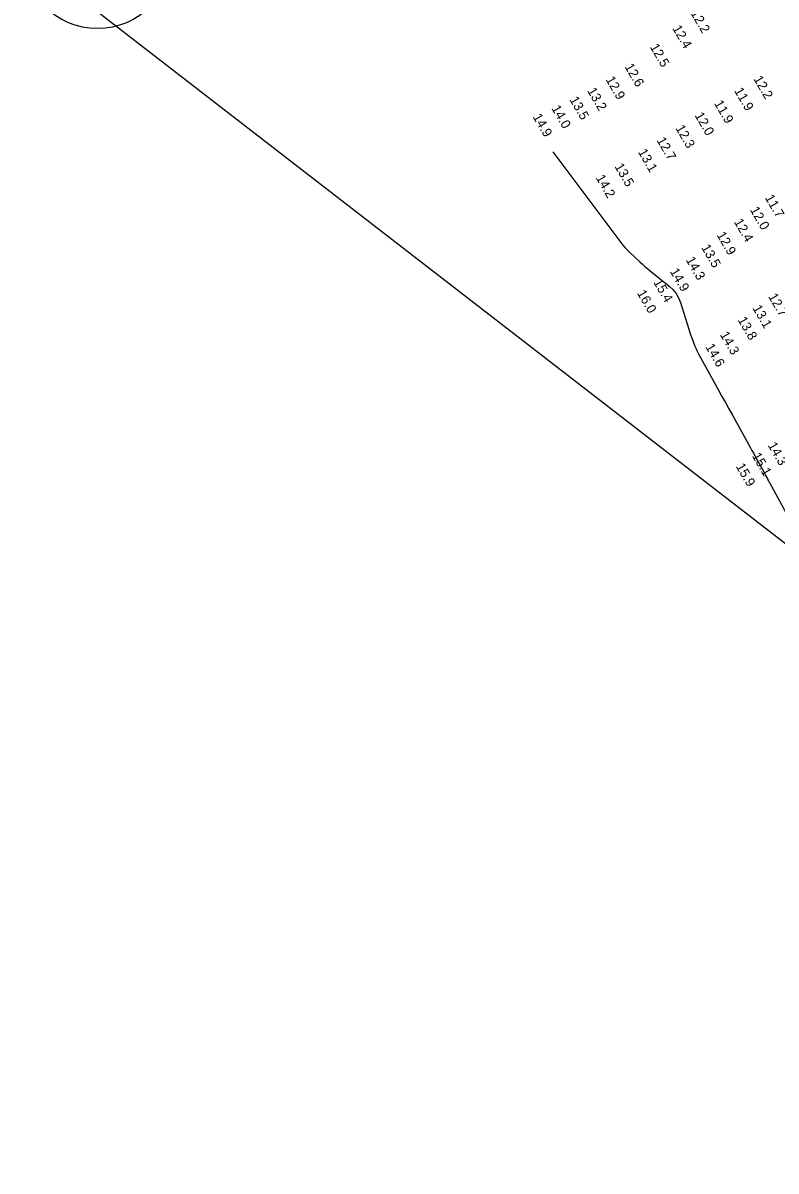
# Model space of a CAD drawing. Extents: x 988130 to 1132882, y 654656 to 841453.
# Drawn here: x 1053871 to 1054270, y 743540 to 744148 of the extents above; entities that cross this region are included whole.
import ezdxf

# ---------------------------------------------------------------- set-up
doc = ezdxf.new("R2010")
doc.units = 0
for name, color, linetype in [('V-ANNO-KEYM', 7, 'Continuous'), ('V-TOPO-MAJR', 7, 'Continuous'), ('V-TOPO-SOUN', 7, 'Continuous')]:
    doc.layers.add(name, color=color, linetype=linetype)

msp = doc.modelspace()

# ---------------------------------------------------------------- linework, layer by layer
at = {"layer": 'V-ANNO-KEYM'}
msp.add_line((1078128.69, 725426.29), (1053870.57, 744184.73), dxfattribs=at)
msp.add_circle((1053910.11, 744184.73), 39.54, dxfattribs=at)
at = {"layer": 'V-TOPO-MAJR'}
msp.add_lwpolyline([(1054151.65, 744079.86), (1054187.61, 744031.78), (1054188.73, 744030.36), (1054189.9, 744029), (1054191.14, 744027.7), (1054192.44, 744026.45), (1054197.77, 744021.58), (1054199.11, 744020.38), (1054200.47, 744019.19), (1054201.85, 744018.02), (1054203.25, 744016.88), (1054213.32, 744008.76), (1054215.31, 744006.92), (1054216.96, 744004.85), (1054218.28, 744002.55), (1054219.27, 744000.03), (1054223.69, 743985.88), (1054224.06, 743984.73), (1054224.44, 743983.6), (1054224.84, 743982.47), (1054225.26, 743981.34), (1054226.97, 743976.85), (1054227.42, 743975.74), (1054227.9, 743974.64), (1054228.43, 743973.57), (1054228.99, 743972.51), (1054239.47, 743953.64), (1054241.32, 743950.3), (1054243.17, 743946.96), (1054245.02, 743943.63), (1054246.87, 743940.29), (1054256.48, 743922.97), (1054257.23, 743921.61), (1054257.98, 743920.25), (1054258.73, 743918.9), (1054259.48, 743917.54), (1054263.45, 743910.34), (1054263.71, 743909.87), (1054263.97, 743909.39), (1054264.22, 743908.91), (1054264.47, 743908.43), (1054265.47, 743906.51), (1054265.71, 743906.03), (1054265.97, 743905.55), (1054266.22, 743905.07), (1054266.48, 743904.59), (1054280.85, 743878.25)], dxfattribs=at)

# ---------------------------------------------------------------- texts
at = {"layer": 'V-TOPO-SOUN'}
for s, p in [('12.2 ', (1054224.48, 744153.48)), ('12.4 ', (1054214.84, 744145.35)), ('12.5 ', (1054202.96, 744135.5)), ('12.6 ', (1054189.52, 744125.04)), ('12.9 ', (1054179.5, 744118.25)), ('12.2 ', (1054257.88, 744118.54)), ('13.5 ', (1054160.31, 744107.57)), ('13.2 ', (1054169.71, 744112.27)), ('11.9 ', (1054247.63, 744112.3)), ('14.0 ', (1054150.7, 744102.95)), ('11.9 ', (1054236.99, 744105.59)), ('14.9 ', (1054140.79, 744098.45)), ('12.0 ', (1054226.7, 744099.22)), ('12.3 ', (1054216.49, 744092.5)), ('12.7 ', (1054206.52, 744086.05)), ('13.1 ', (1054196.63, 744079.81)), ('13.5 ', (1054184.2, 744072.14)), ('14.2 ', (1054174.24, 744066.14)), ('11.7 ', (1054263.92, 744055.61)), ('12.0 ', (1054256.03, 744049.21)), ('12.4 ', (1054247.5, 744042.82)), ('12.9 ', (1054238.34, 744035.87)), ('13.5 ', (1054230.19, 744029.18)), ('14.3 ', (1054221.99, 744022.63)), ('14.9 ', (1054213.54, 744016.55)), ('15.4 ', (1054204.79, 744010.8)), ('16.0 ', (1054196.08, 744005.05)), ('12.7 ', (1054265.71, 744003.23)), ('13.1 ', (1054257.35, 743997.09)), ('13.8 ', (1054249.51, 743990.84)), ('14.3 ', (1054240.06, 743983.01)), ('14.6 ', (1054232.36, 743976.57)), ('15.1 ', (1054257.1, 743918.8)), ('14.3 ', (1054265.48, 743924.37)), ('15.9 ', (1054248.55, 743913.18))]:
    msp.add_text(s, height=5, rotation=300, dxfattribs=at).set_placement(p)

doc.saveas('drawing.dxf')
